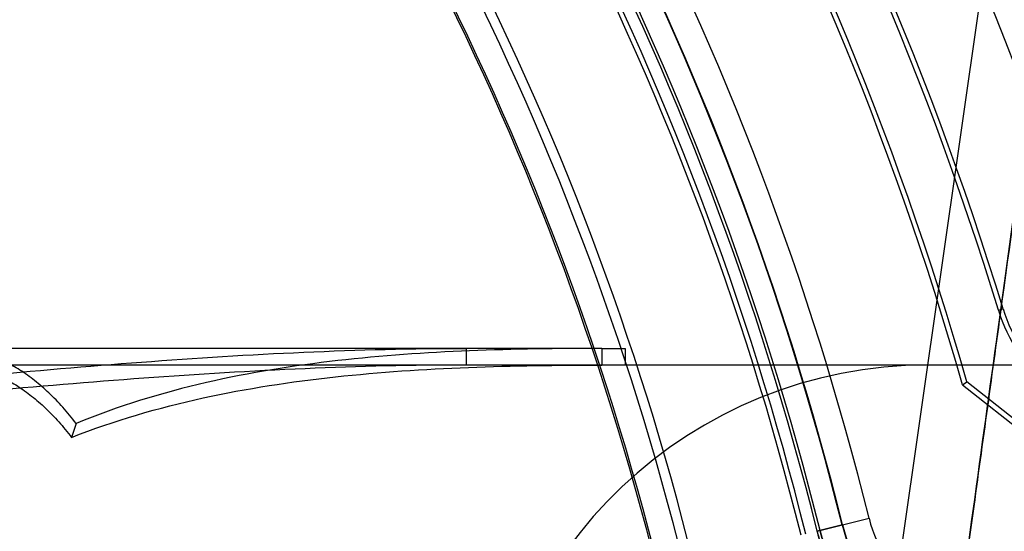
# Model space of a CAD drawing. Header units: millimetres. Extents: x 0 to 297, y 0 to 210.
# Tile 433 of 446: x 243.1259 to 243.2855, y 161.3406 to 161.4236. Entities that reach past the tile are written whole.
import ezdxf

# ---------------------------------------------------------------- set-up
doc = ezdxf.new("R2010")
doc.units = ezdxf.units.MM
doc.header["$LTSCALE"] = 16.335
doc.layers.get('0').update_dxf_attribs({"linetype": 'CONTINUOUS'})
for name, color, linetype in [('AXES_REF', 7, 'CONTINUOUS'), ('INTFCLR_1', 7, 'CONTINUOUS'), ('INTFCLR_144815', 7, 'CONTINUOUS'), ('INTFCLR_72935', 7, 'CONTINUOUS')]:
    doc.layers.add(name, color=color, linetype=linetype)

msp = doc.modelspace()

# ---------------------------------------------------------------- linework, layer by layer
at = {"color": 7, "linetype": 'Continuous'}
for radius in [8.7262453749, 8.7255, 8.6696226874]:
    msp.add_circle((241.415033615, 154.4105885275), radius, dxfattribs=at)
msp.add_arc((241.415033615, 154.4105885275), 8.64, 278.2771290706, 261.7228709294, dxfattribs=at)
at = {"layer": 'AXES_REF', "color": 9, "linetype": 'Continuous'}
msp.add_arc((241.415033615, 154.4105885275), 7.9600610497, 94.4118118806, 85.5881881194, dxfattribs=at)
at = {"layer": 'INTFCLR_1', "color": 9, "linetype": 'Continuous'}
for p, q in [((243.2845072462, 161.3764745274), (243.2852603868, 161.3767042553)), ((243.2551279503, 161.340632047), (243.2635472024, 161.3427204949))]:
    msp.add_line(p, q, dxfattribs=at)
at = {"layer": 'INTFCLR_1', "color": 6, "linetype": 'Continuous'}
for centre, radius, start, end in [((242.7832852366, 161.2235885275), 0.5443949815, 16.9630954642, 50.66033312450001), ((242.7832852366, 161.2235885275), 0.5428080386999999, 16.9630954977, 50.6004938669), ((242.7832852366, 161.2235885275), 0.5240206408, 16.9630954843, 44.741095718), ((242.7832852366, 161.2235885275), 0.5248080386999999, 16.9630953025, 44.8084638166), ((242.7832852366, 161.2235885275), 0.5394259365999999, 10.8985890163, 42.7086480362), ((242.7832852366, 161.2235885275), 0.4834490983, 13.9313766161, 41.16544924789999), ((242.7832852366, 161.2235885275), 0.4842364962, 13.9313763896, 41.16544924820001), ((242.7832852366, 161.2235885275), 0.4654490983, 13.9313761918, 41.1654492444), ((242.7832852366, 161.2235885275), 0.4638621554, 13.9313763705, 41.1654492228), ((243.308299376, 161.3837317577), 0.0248743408, 196.9630953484, 231.7098366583), ((243.308299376, 161.3837317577), 0.0240869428, 196.9630993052, 231.7098335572)]:
    msp.add_arc(centre, radius, start, end, dxfattribs=at)
at = {"layer": 'INTFCLR_1', "color": 9, "linetype": 'Continuous'}
for centre, radius, start, end in [((242.7832852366, 161.2235885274), 0.5439220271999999, 4.2349584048, 43.61014177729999), ((242.7832852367, 161.2235885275), 0.4948171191, 13.9313763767, 41.1654492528), ((242.7832852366, 161.2235885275), 0.4903178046, 13.931376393, 41.1654492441), ((242.7832852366, 161.2235885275), 0.4861427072, 13.9313770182, 41.165449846), ((242.7832852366, 161.2235885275), 0.4866235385, 13.9313763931, 41.1654492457), ((242.7832852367, 161.2235885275), 0.459427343, 13.9313770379, 41.16544983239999), ((242.7832852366, 161.2235885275), 0.4597294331, 13.9313763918, 41.1654492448), ((243.285460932, 161.3481563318), 0.0270771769, 193.9313763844, 270.0000000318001), ((243.285460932, 161.3481563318), 0.0225778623, 193.931376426, 269.9999999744)]:
    msp.add_arc(centre, radius, start, end, dxfattribs=at)
for points, knots in [([(243.2551279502, 161.340632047), (243.2553432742, 161.3397640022), (243.2558354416, 161.3380661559), (243.2567508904, 161.3356329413), (243.2577973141, 161.3333768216), (243.2589362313, 161.3313169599), (243.260131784, 161.3294589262), (243.2617223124, 161.327297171), (243.2633908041, 161.3253938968), (243.2651041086, 161.3237319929), (243.2667202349, 161.3223132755), (243.2694142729, 161.3202592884), (243.2725931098, 161.3184142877), (243.275722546, 161.3170567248), (243.2785740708, 161.3160546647), (243.2819874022, 161.3152178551), (243.2859124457, 161.314752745), (243.2884359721, 161.3147408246), (243.289646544, 161.3148015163)], [0, 0, 0, 0, 0.0574620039, 0.1134387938, 0.166877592, 0.2171065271, 0.2645507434, 0.3087290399, 0.3894613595, 0.4267760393, 0.4620386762, 0.5275743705, 0.6441857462, 0.6969909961, 0.7465939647, 0.8382414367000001, 0.9221232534, 1, 1, 1, 1]), ([(243.2555946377, 161.3407478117), (243.2557809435, 161.3399967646), (243.2562071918, 161.3385279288), (243.2570003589, 161.3364233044), (243.2579077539, 161.3344723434), (243.2588954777, 161.3326917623), (243.2599325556, 161.3310863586), (243.2613119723, 161.3292197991), (243.2627590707, 161.3275776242), (243.2642447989, 161.3261451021), (243.2656460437, 161.3249231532), (243.2679807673, 161.3231566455), (243.2707335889, 161.3215744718), (243.2734425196, 161.3204161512), (243.2759079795, 161.3195639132), (243.2788573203, 161.3188597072), (243.2822437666, 161.3184811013), (243.2844184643, 161.3184866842), (243.285460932, 161.318546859)], [0, 0, 0, 0, 0.05754868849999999, 0.1136049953, 0.167112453, 0.2174228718, 0.2649197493, 0.309146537, 0.3899516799, 0.4273016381, 0.4625873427, 0.5281651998, 0.6447842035, 0.6975091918, 0.7471243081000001, 0.8386489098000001, 0.9223420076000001, 1, 1, 1, 1])]:
    msp.add_open_spline(points, degree=3, knots=knots, dxfattribs=at)
at = {"layer": 'INTFCLR_144815', "color": 9, "linetype": 'Continuous'}
for p, q in [((243.3513326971, 161.9152143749), (243.1881224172, 160.7740740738)), ((243.2202477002, 161.3702885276), (242.7832852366, 161.3702885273)), ((243.1983152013, 161.3675885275), (243.1983152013, 161.3702885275)), ((243.2202477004, 161.3702885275), (243.2202477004, 161.3675885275)), ((243.3954484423, 161.3675885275), (243.109413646, 161.3675885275))]:
    msp.add_line(p, q, dxfattribs=at)
at = {"layer": 'INTFCLR_144815', "color": 6, "linetype": 'Continuous'}
for p, q in [((243.2202477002, 161.3702885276), (243.2239876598, 161.3702885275)), ((243.2239876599, 161.3702885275), (243.2239876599, 161.3675885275)), ((243.1350239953, 161.3581111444), (243.1342852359, 161.3558512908))]:
    msp.add_line(p, q, dxfattribs=at)
msp.add_arc((243.2730425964, 161.2955885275), 0.07200000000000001, 89.99999998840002, 176.9999999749, dxfattribs=at)
at = {"layer": 'INTFCLR_144815', "color": 7, "linetype": 'Continuous'}
for points, knots in [([(243.3513326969, 161.9152143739), (243.3516979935, 161.9152215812), (243.3518975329, 161.9141590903), (243.3520316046, 161.9131961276), (243.3520959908, 161.9120472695), (243.3521277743, 161.9107674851), (243.3521256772, 161.9093626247), (243.3520935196, 161.9077661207), (243.3520379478, 161.9061213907), (243.3519710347, 161.9046226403), (243.3519014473, 161.9032722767), (243.3518319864, 161.9020406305), (243.351745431, 161.9006263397), (243.351646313, 161.8991231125), (243.3515359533, 161.8975485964), (243.3514138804, 161.8958929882), (243.351269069, 161.8940196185), (243.3510969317, 161.89189107), (243.3509024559, 161.889585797), (243.3506830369, 161.887079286), (243.3504353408, 161.8843432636), (243.3501573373, 161.8813690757), (243.3498449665, 161.8781210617), (243.3494898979, 161.8745245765), (243.3490873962, 161.8705505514), (243.3486390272, 161.86622612), (243.348137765, 161.8614927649), (243.3475555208, 161.8561053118), (243.3469101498, 161.8502516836), (243.3461916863, 161.8438499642), (243.3453860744, 161.8367875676), (243.3444482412, 161.8286979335), (243.343389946, 161.8197102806), (243.3421846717, 161.8096199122), (243.3408188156, 161.7983411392), (243.339238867, 161.7854656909), (243.3374436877, 161.7710172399), (243.335393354, 161.7547070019), (243.3330668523, 161.7364005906), (243.3304943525, 161.7163628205), (243.3276781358, 161.6946250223), (243.3246668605, 161.6715699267), (243.3214370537, 161.6470216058), (243.3180372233, 161.6213492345), (243.3144762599, 161.5946169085), (243.3107762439, 161.5669849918), (243.3069096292, 161.538243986), (243.3028510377, 161.5082054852), (243.2986281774, 161.4770757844), (243.2942976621, 161.4452692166), (243.2898766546, 161.4129057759), (243.2853271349, 161.3797039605), (243.2805814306, 161.3451712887), (243.2773455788, 161.3216911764), (243.2756862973, 161.3096670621)], [0, 0, 0, 0, 0.0017950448, 0.0035513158, 0.0054803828, 0.007243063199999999, 0.0098972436, 0.012360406, 0.0150941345, 0.0179803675, 0.0197314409, 0.0217371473, 0.0240410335, 0.0266927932, 0.0291384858, 0.0317955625, 0.0348488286, 0.0383697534, 0.04228720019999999, 0.0462147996, 0.0507312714, 0.0557841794, 0.06089060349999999, 0.0667623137, 0.0735395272, 0.0805147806, 0.08812203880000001, 0.0969244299, 0.1071373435, 0.1170550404, 0.1285733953, 0.1420597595, 0.1570654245, 0.1730346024, 0.1919859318, 0.2128826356, 0.236765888, 0.2635166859, 0.2936451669, 0.3274283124, 0.3627698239, 0.4013350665, 0.4416596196, 0.4844146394, 0.5285641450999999, 0.5741551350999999, 0.6213813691, 0.6710402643, 0.7230746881, 0.7757217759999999, 0.8287470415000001, 0.8835523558, 0.9403659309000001, 1, 1, 1, 1]), ([(243.2756862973, 161.3096670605), (243.2771981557, 161.3206191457), (243.2800327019, 161.3411873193), (243.2840236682, 161.3702054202), (243.2875313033, 161.3957694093), (243.2906323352, 161.4184185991), (243.2933938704, 161.4386295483), (243.2958573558, 161.4566938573), (243.2980836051, 161.4730473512), (243.3001213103, 161.4880422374), (243.3019812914, 161.5017539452), (243.3036534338, 161.5141020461), (243.305132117, 161.5250387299), (243.3064504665, 161.5348034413), (243.307627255, 161.5435315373), (243.3086739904, 161.5513058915), (243.3096072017, 161.5582454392), (243.3104447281, 161.5644802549), (243.3111911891, 161.5700426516), (243.3118696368, 161.5751026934), (243.3124752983, 161.5796234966), (243.3130171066, 161.5836706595), (243.3135079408, 161.587339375), (243.3139533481, 161.5906705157), (243.3143597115, 161.5937113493), (243.3147260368, 161.5964538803), (243.3150613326, 161.5989652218), (243.3153685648, 161.6012673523), (243.3156491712, 161.6033707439), (243.3159156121, 161.6053686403), (243.3161646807, 161.6072369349), (243.3163738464, 161.6088064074), (243.3165912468, 161.6104380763), (243.3167403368, 161.6115573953), (243.316838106, 161.612291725)], [0, 0, 0, 0, 0.1086009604, 0.2039477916, 0.2877238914, 0.3620651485, 0.4285031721, 0.4880977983, 0.5411506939, 0.5906228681, 0.6367442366, 0.6770723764, 0.71302358, 0.7451511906, 0.7738599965, 0.7995341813, 0.8222066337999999, 0.8426397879, 0.8613279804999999, 0.8773350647, 0.8927886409, 0.9061319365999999, 0.9174444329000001, 0.9291470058, 0.9391444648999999, 0.9475796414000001, 0.9563257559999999, 0.9640319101, 0.9703936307, 0.9771701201, 0.9838307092, 0.9889079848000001, 0.9927231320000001, 1, 1, 1, 1])]:
    msp.add_open_spline(points, degree=3, knots=knots, dxfattribs=at)
at = {"layer": 'INTFCLR_144815', "color": 6, "linetype": 'Continuous'}
for points, knots in [([(243.0932149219, 161.3632953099), (243.1019390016, 161.3641552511), (243.1193972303, 161.365880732), (243.1456245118, 161.3681673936), (243.1719349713, 161.3698353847), (243.1895133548, 161.3702883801), (243.1983152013, 161.3702885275)], [0, 0, 0, 0, 0.2495910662, 0.4994364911, 0.7495091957, 1, 1, 1, 1]), ([(243.135023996, 161.3581111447), (243.134334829, 161.3590123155), (243.1329316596, 161.3607223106), (243.1306871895, 161.363053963), (243.1283688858, 161.3650765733), (243.1259861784, 161.3667837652), (243.123547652, 161.3681663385), (243.121862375, 161.3688769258), (243.121017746, 161.3691722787)], [0, 0, 0, 0, 0.1881234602, 0.3664007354, 0.5360715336, 0.6975879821, 0.8516252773, 1, 1, 1, 1]), ([(243.2202477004, 161.3702885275), (243.2131022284, 161.3702798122), (243.1987985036, 161.3700932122), (243.1773560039, 161.3686115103), (243.1558496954, 161.3651942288), (243.1418857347, 161.3609407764), (243.1350239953, 161.3581111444)], [0, 0, 0, 0, 0.2476832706, 0.4951751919, 0.7442422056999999, 1, 1, 1, 1]), ([(243.1983152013, 161.3675885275), (243.1895838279, 161.3675881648), (243.1721312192, 161.3671508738), (243.1459855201, 161.3655424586), (243.1198776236, 161.3633382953), (243.1024838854, 161.361676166), (243.0937852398, 161.3608480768)], [0, 0, 0, 0, 0.2498861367, 0.499769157, 0.7498206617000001, 1, 1, 1, 1]), ([(243.1342852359, 161.3558512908), (243.1412233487, 161.3585820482), (243.1553264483, 161.3626853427), (243.1770039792, 161.3659721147), (243.1986237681, 161.367400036), (243.2130445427, 161.3675802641), (243.2202477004, 161.3675885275)], [0, 0, 0, 0, 0.2551578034, 0.5043551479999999, 0.7521427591, 1, 1, 1, 1]), ([(243.1207852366, 161.3665126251), (243.1216001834, 161.3662276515), (243.1232258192, 161.3655420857), (243.1255774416, 161.3642083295), (243.1278742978, 161.3625620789), (243.1301082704, 161.3606124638), (243.1322702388, 161.3583660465), (243.1336216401, 161.3567190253), (243.1342852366, 161.3558512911)], [0, 0, 0, 0, 0.1485290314, 0.3026555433, 0.4642103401, 0.6338679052, 0.8120636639, 1, 1, 1, 1])]:
    msp.add_open_spline(points, degree=3, knots=knots, dxfattribs=at)
at = {"layer": 'INTFCLR_72935', "color": 6, "linetype": 'Continuous'}
for p, q in [((243.2786827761, 161.3643988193), (243.2793706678, 161.364858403)), ((243.278682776, 161.3643988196), (243.3448561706, 161.3119746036)), ((243.3453878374, 161.3125579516), (243.2793706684, 161.3648584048))]:
    msp.add_line(p, q, dxfattribs=at)
at = {"layer": 'INTFCLR_72935', "color": 9, "linetype": 'Continuous'}
msp.add_line((243.2592551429, 161.3416558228), (243.2551279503, 161.340632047), dxfattribs=at)
at = {"layer": 'INTFCLR_72935', "color": 6, "linetype": 'Continuous'}
for centre, radius, start, end in [((242.7832852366, 161.2235885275), 0.5443949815, 16.876440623, 50.6603330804), ((242.7832852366, 161.2235885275), 0.5428080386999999, 16.8240833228, 50.6004938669), ((242.7832852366, 161.2235885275), 0.5437250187, 9.9390037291, 43.6299210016), ((242.7832852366, 161.2235885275), 0.5158080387, 15.8953234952, 43.69894359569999), ((242.7832852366, 161.2235885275), 0.5150206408, 15.8671093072, 43.5585188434), ((242.7832852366, 161.2235885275), 0.4903949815, 13.931376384, 41.1654492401), ((242.7832852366, 161.2235885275), 0.4834490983, 13.9313766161, 41.16544924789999), ((242.7832852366, 161.2235885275), 0.4842364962, 13.9313763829, 41.16544925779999), ((242.7832852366, 161.2235885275), 0.4654490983, 13.9313761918, 41.1654492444), ((242.7832852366, 161.2235885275), 0.4638621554, 13.9313763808, 41.1654492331), ((243.285460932, 161.3481563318), 0.027, 193.9313763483, 269.9999998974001)]:
    msp.add_arc(centre, radius, start, end, dxfattribs=at)
at = {"layer": 'INTFCLR_72935', "color": 9, "linetype": 'Continuous'}
for centre, radius, start, end in [((242.7832852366, 161.2235885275), 0.4861427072, 13.9313770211, 41.16544983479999), ((242.7832852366, 161.2235885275), 0.4866235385, 13.9313763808, 41.1654492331), ((242.7832852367, 161.2235885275), 0.459427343, 13.9313770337, 41.16544984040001), ((242.7832852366, 161.2235885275), 0.4597294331, 13.9313763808, 41.1654492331)]:
    msp.add_arc(centre, radius, start, end, dxfattribs=at)
for points, knots in [([(243.2896465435, 161.3148015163), (243.2884354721, 161.3147407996), (243.2859100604, 161.314752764), (243.281980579, 161.315218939), (243.2785611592, 161.3160578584), (243.2757050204, 161.3170641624), (243.2734335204, 161.318050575), (243.2710918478, 161.3192848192), (243.2686890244, 161.3208103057), (243.2662377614, 161.3226834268), (243.2637507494, 161.3249847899), (243.2617319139, 161.3272857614), (243.2601437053, 161.3294414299), (243.2589429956, 161.3313054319), (243.2578019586, 161.3333673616), (243.2567556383, 161.3356219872), (243.255838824, 161.3380567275), (243.2553451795, 161.3397563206), (243.2551279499, 161.3406320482)], [0, 0, 0, 0, 0.07790330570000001, 0.1618667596, 0.2536806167, 0.3034199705, 0.3562896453, 0.4126322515, 0.4733102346, 0.5389302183, 0.6105590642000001, 0.6906636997, 0.7351564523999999, 0.7824908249, 0.8330084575, 0.8864378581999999, 0.9420335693, 1, 1, 1, 1]), ([(243.285460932, 161.3185468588), (243.2844180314, 161.3184866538), (243.2822416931, 161.3184811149), (243.278851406, 161.3188605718), (243.2758968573, 161.3195667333), (243.2734272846, 161.3204222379), (243.2714609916, 161.3212642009), (243.2694340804, 161.3223209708), (243.267352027, 161.3236305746), (243.2652275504, 161.3252418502), (243.2630706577, 161.3272252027), (243.2613201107, 161.3292103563), (243.2599426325, 161.3310715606), (243.2589014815, 161.3326816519), (243.2579117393, 161.3344641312), (243.2570045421, 161.3364137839), (243.2562100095, 161.3385198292), (243.2557825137, 161.3399901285), (243.2555946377, 161.3407478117)], [0, 0, 0, 0, 0.077684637, 0.1614602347, 0.2531489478, 0.3029013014, 0.3556901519, 0.4120655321, 0.4727178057, 0.538390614, 0.6100777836, 0.690278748, 0.7347779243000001, 0.7821808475, 0.8327613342, 0.8862761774, 0.9419483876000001, 1, 1, 1, 1])]:
    msp.add_open_spline(points, degree=3, knots=knots, dxfattribs=at)

doc.saveas('drawing.dxf')
